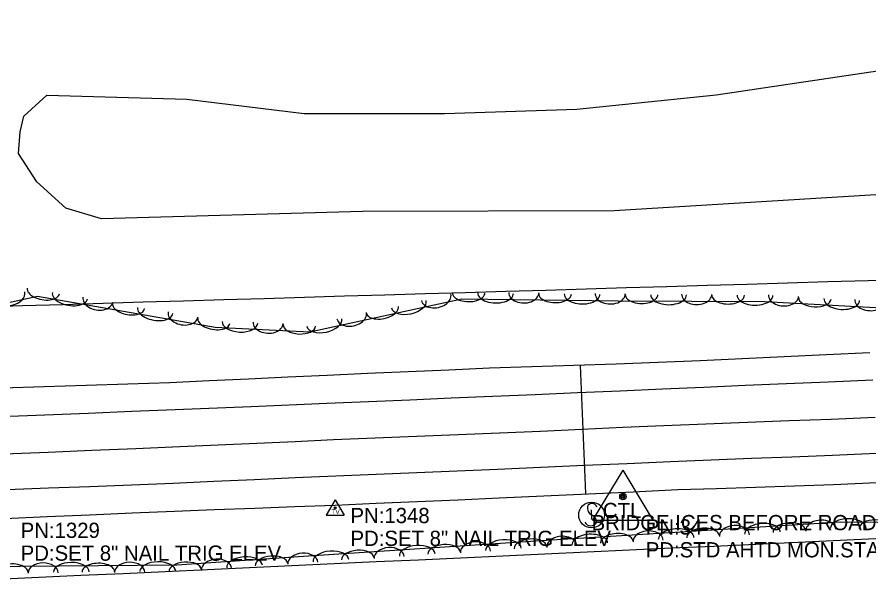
# Model space of a CAD drawing. Extents: x 1441650 to 1491889, y 345904 to 358319.
# Drawn here: x 1484352.3 to 1484632.3, y 346139.3 to 346325.7 of the extents above; entities that cross this region are included whole.
import ezdxf

# ---------------------------------------------------------------- set-up
doc = ezdxf.new("R2010")
doc.units = 0
for name, color, linetype in [('S_EDGE_PAVEMENT', 7, 'Continuous'), ('S_GAS_UTILITIES', 7, 'Continuous'), ('S_MSC_PT_SYM', 7, 'Continuous'), ('S_PAVEMENT_CROWN', 7, 'Continuous'), ('S_PRIMARY_CTL', 7, 'Continuous'), ('S_PRIMARY_CTL_ANNOT', 7, 'Continuous'), ('S_SECONDARY_CTL', 7, 'Continuous'), ('S_SECONDARY_CTL_ANNOT', 7, 'Continuous'), ('S_SHOULDER', 7, 'Continuous'), ('S_SIGN', 7, 'Continuous'), ('S_SIGN_ANNOT', 7, 'Continuous'), ('S_STREAM', 7, 'Continuous'), ('S_TREE', 7, 'Continuous'), ('S_UTL_PT_SYM', 7, 'Continuous')]:
    doc.layers.add(name, color=color, linetype=linetype)

msp = doc.modelspace()

# ---------------------------------------------------------------- linework, layer by layer
at = {"layer": 'S_EDGE_PAVEMENT'}
for points in [[(1484347.13, 346194.36), (1484361.42, 346194.93), (1484375.71, 346195.51), (1484389.99, 346196.08), (1484404.28, 346196.65), (1484429.21, 346197.7), (1484454.14, 346198.74), (1484467.76, 346199.31), (1484481.37, 346199.89), (1484494.99, 346200.46), (1484508.6, 346201.03), (1484522.56, 346201.64), (1484536.52, 346202.24), (1484550.48, 346202.85), (1484564.43, 346203.45), (1484578.03, 346204.04), (1484591.62, 346204.63), (1484605.22, 346205.22), (1484618.81, 346205.82), (1484633.51, 346206.42)], [(1484348.97, 346170.33), (1484362.62, 346170.88), (1484376.28, 346171.42), (1484389.94, 346171.96), (1484403.59, 346172.5), (1484416.97, 346173.1), (1484430.34, 346173.7), (1484443.72, 346174.29), (1484457.09, 346174.89), (1484470.38, 346175.45), (1484483.67, 346176), (1484496.95, 346176.55), (1484510.24, 346177.1), (1484524.45, 346177.72), (1484538.65, 346178.33), (1484552.86, 346178.94), (1484567.07, 346179.55), (1484580.36, 346180.09), (1484593.65, 346180.63), (1484606.95, 346181.16), (1484620.24, 346181.7), (1484634.7, 346182.32)]]:
    msp.add_lwpolyline(points, dxfattribs=at)
at = {"layer": 'S_GAS_UTILITIES'}
msp.add_line((1484539.21, 346169.07), (1484537.47, 346211.17), dxfattribs=at)
at = {"layer": 'S_MSC_PT_SYM'}
for points in [[(1484540.95, 346163.59), (1484540.95, 346163.64), (1484540.95, 346163.59), (1484540.9, 346163.59), (1484540.95, 346163.59), (1484540.95, 346163.54), (1484540.95, 346163.59), (1484541, 346163.59)], [(1484541.1, 346160.69), (1484541.1, 346160.74), (1484541.1, 346160.69), (1484541.05, 346160.69), (1484541.1, 346160.69), (1484541.1, 346160.64), (1484541.1, 346160.69), (1484541.15, 346160.69)]]:
    msp.add_lwpolyline(points, dxfattribs=at)
at = {"layer": 'S_PAVEMENT_CROWN'}
msp.add_lwpolyline([(1484348.11, 346182.09), (1484362.53, 346182.69), (1484376.95, 346183.29), (1484391.37, 346183.88), (1484405.79, 346184.48), (1484418.43, 346185.06), (1484431.07, 346185.64), (1484443.71, 346186.21), (1484456.35, 346186.79), (1484469.98, 346187.33), (1484483.6, 346187.88), (1484497.23, 346188.42), (1484510.86, 346188.97), (1484524.37, 346189.59), (1484537.88, 346190.2), (1484551.39, 346190.82), (1484564.91, 346191.44), (1484578.63, 346191.97), (1484592.35, 346192.49), (1484606.08, 346193.02), (1484619.8, 346193.55), (1484634.26, 346194.11)], dxfattribs=at)
at = {"layer": 'S_PRIMARY_CTL'}
for p, q in [((1484551.41, 346176.77), (1484541.38, 346160.25)), ((1484551.41, 346176.77), (1484561.24, 346160.25)), ((1484541.38, 346160.25), (1484561.24, 346160.25))]:
    msp.add_line(p, q, dxfattribs=at)
for radius in [1.04, 0.609, 0.344]:
    msp.add_circle((1484551.41, 346168.07), radius, dxfattribs=at)
at = {"layer": 'S_SECONDARY_CTL'}
for p, q in [((1484456.89, 346166.94), (1484453.88, 346161.99)), ((1484456.89, 346166.94), (1484459.84, 346161.99)), ((1484453.88, 346161.99), (1484459.84, 346161.99))]:
    msp.add_line(p, q, dxfattribs=at)
for radius in [0.311, 0.183, 0.103]:
    msp.add_circle((1484456.89, 346164.33), radius, dxfattribs=at)
at = {"layer": 'S_SHOULDER'}
for points in [[(1484347.54, 346203.75), (1484361.28, 346204.21), (1484375.03, 346204.67), (1484388.77, 346205.13), (1484402.51, 346205.59), (1484415.43, 346206.19), (1484428.35, 346206.79), (1484441.27, 346207.39), (1484454.19, 346207.99), (1484467.53, 346208.58), (1484480.88, 346209.17), (1484494.22, 346209.77), (1484507.57, 346210.36), (1484521.44, 346210.82), (1484535.3, 346211.27), (1484549.17, 346211.73), (1484563.03, 346212.19), (1484576.83, 346212.84), (1484590.62, 346213.49), (1484604.42, 346214.13), (1484618.21, 346214.78), (1484632.52, 346215.38)], [(1484348.33, 346160.89), (1484362.25, 346161.49), (1484376.18, 346162.09), (1484390.1, 346162.7), (1484404.02, 346163.3), (1484417.23, 346163.79), (1484430.44, 346164.29), (1484443.64, 346164.78), (1484456.85, 346165.27), (1484470.34, 346165.85), (1484483.82, 346166.44), (1484497.31, 346167.02), (1484510.8, 346167.6), (1484525.46, 346168.28), (1484540.11, 346168.97), (1484554.77, 346169.65), (1484569.42, 346170.33), (1484582.22, 346170.76), (1484595.02, 346171.19), (1484607.81, 346171.62), (1484620.61, 346172.04), (1484634.89, 346172.67)]]:
    msp.add_lwpolyline(points, dxfattribs=at)
at = {"layer": 'S_SIGN'}
msp.add_line((1484540.95, 346163.59), (1484541.1, 346160.69), dxfattribs=at)
msp.add_circle((1484541.12, 346162), 4.24, dxfattribs=at)
for centre, radius, start, end in [((1484542.28, 346164.26), 2.55, 167.1196, 241.9813), ((1484541.24, 346164.16), 1.62, 16.5258, 156.8957), ((1484540.41, 346159.72), 2.38, 358.6529, 73.7063), ((1484540.85, 346160.6), 2.17, 204.641, 335.359)]:
    msp.add_arc(centre, radius, start, end, dxfattribs=at)
at = {"layer": 'S_STREAM'}
msp.add_lwpolyline([(1484736.64, 346273.45), (1484548.51, 346261.98), (1484465.85, 346261.8), (1484380.05, 346259.33), (1484368.32, 346262.9), (1484358.82, 346271.48), (1484352.8, 346280.88), (1484353.36, 346287.93), (1484354.59, 346293.07), (1484362.16, 346299.98), (1484408.16, 346298.65), (1484446.66, 346293.96), (1484492.84, 346293.98), (1484536.28, 346295.44), (1484582.03, 346300.11), (1484643.17, 346309.19), (1484697.57, 346318.86), (1484708.85, 346318.29), (1484721.97, 346315.48), (1484742.8, 346319.39), (1484762.43, 346324.43), (1484785.09, 346325.69)], dxfattribs=at)
at = {"layer": 'S_TREE'}
for points in [[(1484749.61, 346246.95), (1484675.17, 346234.72), (1484646.61, 346229.42), (1484598.08, 346232.05), (1484549.89, 346232.34), (1484498.45, 346232.94), (1484448.55, 346222.09), (1484417.48, 346223.64), (1484359.08, 346233.81), (1484324.87, 346226.41), (1484291.6, 346218.7), (1484261.18, 346221.14), (1484210.85, 346224.61), (1484167.79, 346220.03), (1484126.83, 346212), (1484095.67, 346212.54), (1484049.55, 346214.15), (1484010.96, 346214.38), (1483977.41, 346209.58), (1483935.1, 346205.91), (1483892.8, 346204.51), (1483853.25, 346208.59), (1483808.67, 346211.27), (1483712.13, 346196.86)], [(1484340.89, 346230.45), (1484354.12, 346230.84), (1484367.35, 346231.23), (1484380.58, 346231.63), (1484393.81, 346232.02), (1484407.04, 346232.41), (1484420.28, 346232.81), (1484433.51, 346233.2), (1484446.74, 346233.59), (1484459.97, 346233.99), (1484473.2, 346234.38), (1484486.43, 346234.78), (1484499.66, 346235.17), (1484512.89, 346235.56), (1484526.13, 346235.96), (1484539.36, 346236.35), (1484552.59, 346236.74), (1484565.82, 346237.14), (1484579.05, 346237.53), (1484592.28, 346237.92), (1484605.51, 346238.32), (1484618.74, 346238.71), (1484631.97, 346239.1), (1484645.21, 346239.5)], [(1484340.89, 346230.45), (1484354.12, 346230.84), (1484367.35, 346231.23), (1484380.58, 346231.63), (1484393.81, 346232.02), (1484407.04, 346232.41), (1484420.27, 346232.81), (1484433.51, 346233.2), (1484446.74, 346233.59), (1484459.97, 346233.99), (1484473.2, 346234.38), (1484486.43, 346234.78), (1484499.66, 346235.17), (1484512.89, 346235.56), (1484526.12, 346235.96), (1484539.36, 346236.35), (1484552.59, 346236.74), (1484565.82, 346237.14), (1484579.05, 346237.53), (1484592.28, 346237.92), (1484605.51, 346238.32), (1484618.74, 346238.71), (1484631.97, 346239.1), (1484645.21, 346239.5)], [(1483761.33, 346118.88), (1483880.69, 346124.7), (1484004.14, 346128.1), (1484102.83, 346133.17), (1484154.66, 346140.46), (1484179.53, 346134.51), (1484202.92, 346140.52), (1484301.74, 346144.77), (1484404.81, 346145.58), (1484446.41, 346148.48), (1484522.77, 346153.47), (1484622.93, 346159.73), (1484683.76, 346159.21), (1484739.77, 346164.23), (1484818.53, 346167.83)], [(1484345.57, 346140.89), (1484359.43, 346141.53), (1484373.29, 346142.18), (1484387.16, 346142.82), (1484401.02, 346143.46), (1484414.89, 346144.1), (1484428.75, 346144.74), (1484442.61, 346145.39), (1484456.48, 346146.03), (1484470.34, 346146.67), (1484484.21, 346147.31), (1484498.07, 346147.95), (1484511.94, 346148.59), (1484525.8, 346149.24), (1484539.66, 346149.88), (1484553.53, 346150.52), (1484567.39, 346151.16), (1484581.26, 346151.8), (1484595.12, 346152.45), (1484608.98, 346153.09), (1484622.85, 346153.73), (1484636.71, 346154.37)], [(1484345.57, 346140.89), (1484359.43, 346141.53), (1484373.3, 346142.18), (1484387.16, 346142.82), (1484401.02, 346143.46), (1484414.89, 346144.1), (1484428.75, 346144.74), (1484442.62, 346145.39), (1484456.48, 346146.03), (1484470.34, 346146.67), (1484484.21, 346147.31), (1484498.07, 346147.95), (1484511.94, 346148.59), (1484525.8, 346149.24), (1484539.66, 346149.88), (1484553.53, 346150.52), (1484567.39, 346151.16), (1484581.26, 346151.8), (1484595.12, 346152.45), (1484608.99, 346153.09), (1484622.85, 346153.73), (1484636.71, 346154.37)]]:
    msp.add_lwpolyline(points, dxfattribs=at)
for centre, major_axis, ratio, start_param, end_param in [((1484360.97, 346235.63), (5.27, -0.92), 0.539926, 3.141652, 6.283245), ((1484350.02, 346234.29), (4.84, 1.05), 0.684291, 3.141688, 6.28328), ((1484369.7, 346234.11), (5.78, -1.01), 0.549293, 3.141654, 6.283247), ((1484378.87, 346232.78), (4.88, -0.85), 0.684331, 3.141693, 6.283286), ((1484490.05, 346233.55), (4.84, 1.05), 0.684368, 3.142656, 6.284249), ((1484500.7, 346235.03), (5.35, -0.06), 0.539887, 3.14174, 6.283333), ((1484509.57, 346234.93), (5.87, -0.07), 0.549253, 3.141745, 6.283338), ((1484518.83, 346235.08), (4.95, -0.06), 0.684281, 3.141842, 6.283435), ((1484529.12, 346234.7), (5.35, -0.06), 0.539887, 3.14174, 6.283333), ((1484537.99, 346234.6), (5.87, -0.07), 0.549253, 3.141745, 6.283338), ((1484547.25, 346234.75), (4.95, -0.06), 0.684281, 3.141842, 6.283435), ((1484557.54, 346234.41), (5.35, -0.03), 0.539883, 3.14162, 6.283213), ((1484566.41, 346234.36), (5.87, -0.04), 0.549249, 3.141621, 6.283214), ((1484575.67, 346234.56), (4.96, -0.03), 0.684276, 3.141639, 6.283232), ((1484585.97, 346234.24), (5.35, -0.03), 0.539883, 3.14162, 6.283213), ((1484594.83, 346234.18), (5.87, -0.04), 0.549249, 3.141621, 6.283214), ((1484604.2, 346234.1), (4.95, -0.27), 0.684291, 3.141878, 6.283471), ((1484614.47, 346233.28), (5.34, -0.29), 0.539895, 3.141762, 6.283354), ((1484388.97, 346230.76), (5.27, -0.92), 0.539926, 3.141652, 6.283245), ((1484472.4, 346229.44), (5.22, 1.13), 0.539956, 3.142222, 6.283815), ((1484481.06, 346231.32), (5.73, 1.24), 0.549324, 3.142243, 6.283835), ((1484623.33, 346232.8), (5.86, -0.32), 0.549261, 3.141767, 6.28336), ((1484632.58, 346232.56), (4.95, -0.27), 0.684291, 3.141878, 6.283471), ((1484397.71, 346229.23), (5.78, -1.01), 0.549293, 3.141654, 6.283247), ((1484406.87, 346227.9), (4.88, -0.85), 0.684331, 3.141693, 6.283286), ((1484462.28, 346227.51), (4.84, 1.05), 0.684368, 3.142656, 6.284249), ((1484416.98, 346225.88), (5.27, -0.92), 0.539926, 3.141652, 6.283245), ((1484425.56, 346225.36), (5.86, -0.29), 0.549268, 3.141877, 6.283469), ((1484434.82, 346225.16), (4.95, -0.25), 0.684299, 3.142057, 6.28365), ((1484453.28, 346225.29), (5.73, 1.24), 0.549324, 3.142243, 6.283835), ((1484445.1, 346224.38), (5.34, -0.27), 0.539901, 3.141868, 6.28346), ((1484616.43, 346156.98), (-4.95, -0.3), 0.67071, 3.145196, 6.286789), ((1484625.5, 346157.63), (-5.87, 0.04), 0.538388, 3.139365, 6.280957), ((1484568.91, 346154.27), (-5.86, -0.36), 0.538362, 3.143833, 6.285426), ((1484577.76, 346154.83), (-5.34, -0.33), 0.529182, 3.143765, 6.285358), ((1484588.06, 346155.21), (-4.95, -0.3), 0.67071, 3.145196, 6.286789), ((1484597.28, 346156.05), (-5.86, -0.36), 0.538362, 3.143833, 6.285426), ((1484606.13, 346156.6), (-5.34, -0.33), 0.529182, 3.143765, 6.285358), ((1484634.36, 346157.55), (-5.35, 0.04), 0.529207, 3.139433, 6.281025), ((1484531.32, 346151.67), (-4.95, -0.3), 0.67071, 3.145196, 6.286789), ((1484540.54, 346152.5), (-5.86, -0.36), 0.538362, 3.143833, 6.285426), ((1484549.39, 346153.06), (-5.34, -0.33), 0.529182, 3.143765, 6.285358), ((1484559.69, 346153.44), (-4.95, -0.3), 0.67071, 3.145196, 6.286789), ((1484483.81, 346148.85), (-5.86, -0.38), 0.538313, 3.141593, 6.283185), ((1484492.66, 346149.43), (-5.33, -0.35), 0.529133, 3.141593, 6.283185), ((1484502.95, 346149.84), (-4.94, -0.32), 0.670651, 3.141593, 6.283185), ((1484512.17, 346150.7), (-5.86, -0.38), 0.538313, 3.141593, 6.283185), ((1484521.02, 346151.28), (-5.33, -0.35), 0.529133, 3.141593, 6.283185), ((1484446.23, 346146.13), (-4.94, -0.34), 0.670655, 3.141593, 6.283185), ((1484455.44, 346146.99), (-5.86, -0.38), 0.538313, 3.141593, 6.283185), ((1484464.29, 346147.57), (-5.33, -0.35), 0.529133, 3.141593, 6.283185), ((1484474.59, 346147.99), (-4.94, -0.32), 0.670651, 3.141593, 6.283185), ((1484389.33, 346143.13), (-4.96, -0.03), 0.670677, 3.143611, 6.285203), ((1484398.59, 346143.46), (-5.87, -0.04), 0.538334, 3.142848, 6.28444), ((1484407.57, 346143.69), (-5.33, -0.37), 0.529136, 3.141593, 6.283185), ((1484417.87, 346144.15), (-4.94, -0.34), 0.670655, 3.141593, 6.283185), ((1484427.09, 346145.05), (-5.85, -0.41), 0.538316, 3.141593, 6.283185), ((1484435.93, 346145.67), (-5.33, -0.37), 0.529136, 3.141593, 6.283185), ((1484350.6, 346143.08), (-5.35, -0.04), 0.529154, 3.142809, 6.284402), ((1484360.91, 346142.9), (-4.96, -0.03), 0.670677, 3.143611, 6.285203), ((1484370.16, 346143.23), (-5.87, -0.04), 0.538334, 3.142848, 6.28444), ((1484379.03, 346143.3), (-5.35, -0.04), 0.529154, 3.142809, 6.284402)]:
    msp.add_ellipse(centre, major_axis=major_axis, ratio=ratio, start_param=start_param, end_param=end_param, dxfattribs=at)
at = {"layer": 'S_UTL_PT_SYM'}
for points in [[(1484537.47, 346211.17), (1484537.47, 346211.22), (1484537.47, 346211.17), (1484537.42, 346211.17), (1484537.47, 346211.17), (1484537.47, 346211.12), (1484537.47, 346211.17), (1484537.52, 346211.17)], [(1484539.21, 346169.07), (1484539.21, 346169.12), (1484539.21, 346169.07), (1484539.16, 346169.07), (1484539.21, 346169.07), (1484539.21, 346169.02), (1484539.21, 346169.07), (1484539.26, 346169.07)]]:
    msp.add_lwpolyline(points, dxfattribs=at)

# ---------------------------------------------------------------- texts
at = {"layer": 'S_PRIMARY_CTL'}
msp.add_text('CTL', height=5, rotation=360, dxfattribs=at).set_placement((1484544.83, 346160.99))
at = {"layer": 'S_PRIMARY_CTL_ANNOT'}
for s, p in [('PN:34', (1484558.91, 346155.57)), ('PD:STD AHTD MON.STAMPED PN:34 JOB 050264', (1484558.91, 346148.07))]:
    msp.add_text(s, height=5, dxfattribs=at).set_placement(p)
at = {"layer": 'S_SECONDARY_CTL'}
msp.add_text('TV', height=1.5, rotation=360, dxfattribs=at).set_placement((1484455.69, 346162.32))
at = {"layer": 'S_SECONDARY_CTL_ANNOT'}
for s, p in [('PN:1348', (1484461.89, 346159.33)), ('PN:1329', (1484353.51, 346154.47)), ('PD:SET 8" NAIL TRIG ELEV', (1484461.89, 346151.83)), ('PD:SET 8" NAIL TRIG ELEV', (1484353.51, 346146.97))]:
    msp.add_text(s, height=5, dxfattribs=at).set_placement(p)
at = {"layer": 'S_SIGN_ANNOT'}
msp.add_text('BRIDGE ICES BEFORE ROAD', height=5, dxfattribs=at).set_placement((1484541.12, 346157))

doc.saveas('drawing.dxf')
